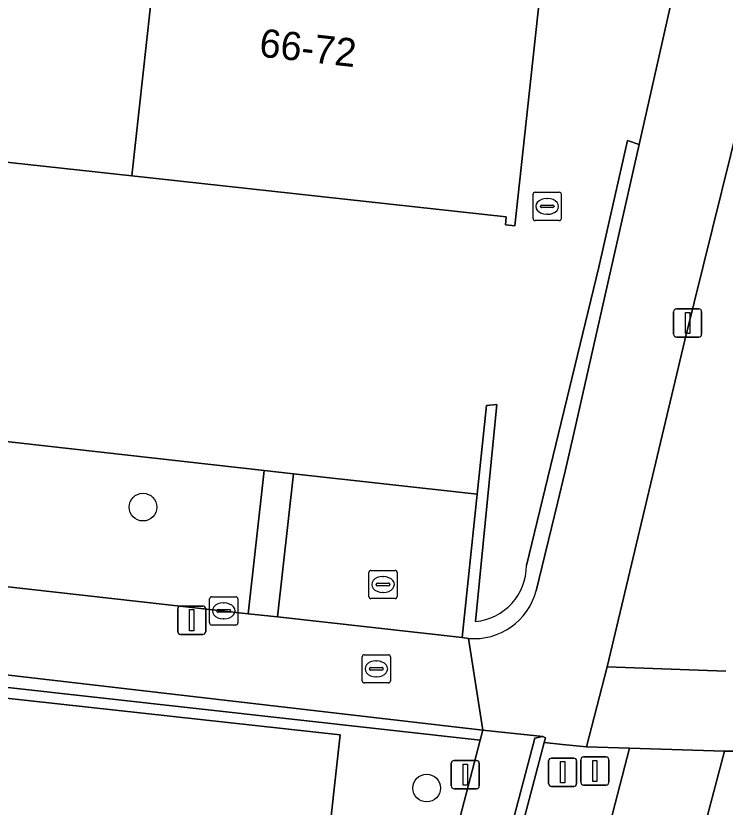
# Model space of a CAD drawing. Extents: x 162026 to 163502, y 387295 to 388169.
# Drawn here: x 162517.32 to 162542.4, y 387613.06 to 387641.04 of the extents above; entities that cross this region are included whole.
import ezdxf

# ---------------------------------------------------------------- set-up
doc = ezdxf.new("R2010")
doc.units = 0
for name, color, linetype in [('IMGEO_Afsluitpaal', 7, 'Continuous'), ('IMGEO_Boom', 7, 'Continuous'), ('IMGEO_Brandkraan', 7, 'Continuous'), ('IMGEO_Erf', 7, 'Continuous'), ('IMGEO_Groenvoorziening', 7, 'Continuous'), ('IMGEO_Haag', 7, 'Continuous'), ('IMGEO_Kolk', 7, 'Continuous'), ('IMGEO_Lichtmast', 7, 'Continuous'), ('IMGEO_Pand', 7, 'Continuous'), ('IMGEO_Pand_nummerreeks', 7, 'Continuous'), ('IMGEO_Parkeervlak_open', 7, 'Continuous'), ('IMGEO_Rioolput', 7, 'Continuous'), ('IMGEO_Voetpad_halfverhard', 7, 'Continuous'), ('IMGEO_Voetpad_open', 7, 'Continuous')]:
    doc.layers.add(name, color=color, linetype=linetype)

msp = doc.modelspace()

# ---------------------------------------------------------------- linework, layer by layer
at = {"layer": 'IMGEO_Afsluitpaal'}
for p, q in [((162536.26, 387614.794), (162537.05, 387614.794)), ((162537.05, 387614.794), (162536.26, 387614.794)), ((162537.398, 387614.839), (162538.188, 387614.839)), ((162538.188, 387614.839), (162537.398, 387614.839)), ((162536.16, 387613.894), (162536.16, 387614.694)), ((162536.16, 387614.694), (162536.16, 387613.894)), ((162537.15, 387614.694), (162537.15, 387613.894)), ((162537.15, 387613.894), (162537.15, 387614.694)), ((162537.298, 387613.939), (162537.298, 387614.739)), ((162537.298, 387614.739), (162537.298, 387613.939)), ((162538.288, 387614.739), (162538.288, 387613.939)), ((162538.288, 387613.939), (162538.288, 387614.739)), ((162537.05, 387613.794), (162536.26, 387613.794)), ((162536.26, 387613.794), (162537.05, 387613.794)), ((162538.188, 387613.839), (162537.398, 387613.839)), ((162537.398, 387613.839), (162538.188, 387613.839))]:
    msp.add_line(p, q, dxfattribs=at)
for points in [[(162536.58, 387614.669), (162536.73, 387614.669), (162536.73, 387613.919), (162536.58, 387613.919), (162536.58, 387614.669)], [(162537.718, 387614.714), (162537.868, 387614.714), (162537.868, 387613.964), (162537.718, 387613.964), (162537.718, 387614.714)]]:
    msp.add_lwpolyline(points, dxfattribs=at)
for centre, start, end in [((162536.26, 387614.694), 90, 180), ((162536.26, 387614.694), 90, 180), ((162537.05, 387614.694), 0, 90), ((162537.05, 387614.694), 360, 90), ((162537.398, 387614.739), 90, 180), ((162537.398, 387614.739), 90, 180), ((162538.188, 387614.739), 0, 90), ((162538.188, 387614.739), 360, 90), ((162537.398, 387613.939), 180, 270), ((162537.398, 387613.939), 180, 270), ((162538.188, 387613.939), 270, 0), ((162538.188, 387613.939), 270, 0), ((162536.26, 387613.894), 180, 270), ((162536.26, 387613.894), 180, 270), ((162537.05, 387613.894), 270, 0), ((162537.05, 387613.894), 270, 0)]:
    msp.add_arc(centre, 0.1, start, end, dxfattribs=at)
at = {"layer": 'IMGEO_Boom'}
for centre in [(162521.816, 387623.668), (162531.847, 387613.734)]:
    msp.add_circle(centre, 0.489, dxfattribs=at)
at = {"layer": 'IMGEO_Brandkraan'}
for p, q in [((162529.641, 387618.45), (162530.493, 387618.45)), ((162529.566, 387617.524), (162529.566, 387618.376)), ((162530.054, 387618.23), (162530.079, 387618.23)), ((162530.567, 387618.376), (162530.567, 387617.524)), ((162529.825, 387617.944), (162529.825, 387617.956)), ((162530.263, 387617.907), (162529.865, 387617.907)), ((162529.868, 387617.993), (162530.266, 387617.993)), ((162530.309, 387617.956), (162530.309, 387617.944)), ((162530.077, 387617.67), (162530.052, 387617.67)), ((162530.493, 387617.45), (162529.641, 387617.45))]:
    msp.add_line(p, q, dxfattribs=at)
for points in [[(162529.641, 387618.45), (162530.493, 387618.45)], [(162529.566, 387617.524), (162529.566, 387618.376)], [(162530.567, 387618.376), (162530.567, 387617.524)], [(162530.493, 387617.45), (162529.641, 387617.45)]]:
    msp.add_lwpolyline(points, dxfattribs=at)
for centre, radius, start, end in [((162529.643, 387618.374), 0.0765, 91.552, 178.448), ((162529.643, 387618.374), 0.0765, 91.552, 178.448), ((162530.491, 387618.374), 0.0765, 1.552, 88.448), ((162530.491, 387618.374), 0.0765, 1.552, 88.448), ((162529.865, 387617.953), 0.0403, 85.8775, 175.7526), ((162529.862, 387617.943), 0.0366, 178.938, 274.7102), ((162530.266, 387617.95), 0.043, 264.8664, 352.4533), ((162530.27, 387617.955), 0.0386, 1.7309, 96.639), ((162529.643, 387617.526), 0.0765, 181.552, 268.448), ((162529.643, 387617.526), 0.0765, 181.552, 268.448), ((162530.491, 387617.526), 0.0765, 271.552, 358.448), ((162530.491, 387617.526), 0.0765, 271.552, 358.448)]:
    msp.add_arc(centre, radius, start, end, dxfattribs=at)
for centre, major_axis, ratio, start_param, end_param in [((162530.053, 387617.95), (-0.387, 0.002), 0.722429, 4.712389, 7.853982), ((162530.078, 387617.95), (-0.39, 0.002), 0.717154, 1.570796, 4.712389)]:
    msp.add_ellipse(centre, major_axis=major_axis, ratio=ratio, start_param=start_param, end_param=end_param, dxfattribs=at)
at = {"layer": 'IMGEO_Erf'}
for points in [[(162493.218, 387648.785), (162488.396, 387629.232), (162492.553, 387628.747), (162492.95, 387628.701), (162498.966, 387628), (162500, 387627.879), (162512.824, 387626.449), (162514.457, 387626.267), (162526.104, 387624.967), (162527.137, 387624.851), (162533.635, 387624.126), (162533.963, 387627.266), (162534.325, 387627.301), (162533.568, 387619.629)], [(162516.656, 387643.948), (162522.106, 387643.353), (162522.141, 387643.667), (162522.325, 387643.647), (162522.51, 387643.627), (162522.472, 387643.285), (162528.024, 387642.679), (162528.131, 387643.655), (162530.358, 387643.412), (162530.248, 387642.404), (162535.521, 387641.828), (162535.553, 387642.122), (162535.885, 387642.086), (162534.959, 387633.61), (162534.631, 387633.646), (162534.663, 387633.936), (162521.423, 387635.382), (162507.893, 387636.86)], [(162538.951, 387636.628), (162539.356, 387636.493), (162540.796, 387642.874)], [(162535.371, 387621.603), (162537.932, 387632.153), (162538.951, 387636.628)]]:
    msp.add_lwpolyline(points, dxfattribs=at)
msp.add_arc((162533.4, 387621.592), 1.971, 274.8771, 0.3074, dxfattribs=at)
at = {"layer": 'IMGEO_Groenvoorziening'}
for points in [[(162543.259, 387621.874), (162546.625, 387635.733), (162543.584, 387640.08), (162540.972, 387629.571), (162538.234, 387618.016), (162542.425, 387617.867)], [(162535.72, 387620.712), (162536.473, 387623.81), (162536.747, 387624.937), (162537.049, 387626.275), (162539.356, 387636.493), (162538.951, 387636.628), (162537.932, 387632.153), (162535.371, 387621.603)], [(162533.568, 387619.629), (162534.325, 387627.301), (162533.963, 387627.266), (162533.635, 387624.126), (162533.104, 387619.053), (162533.324, 387619.028)], [(162485.733, 387619.745), (162484.622, 387615.382), (162485.01, 387615.3), (162485.997, 387619.147), (162486.54, 387620.183), (162487.76, 387620.545), (162500, 387619.183), (162533.737, 387615.429), (162533.828, 387615.777), (162500, 387619.702)], [(162542.722, 387615.042), (162542.55, 387615.042), (162542.379, 387615.043), (162536.202, 387591.682), (162541.075, 387593.824), (162543.885, 387604.461), (162560.534, 387602.953), (162598.893, 387619.385)]]:
    msp.add_lwpolyline(points, dxfattribs=at)
for points in [[(162526.104, 387624.967), (162514.457, 387626.267), (162513.89, 387621.206), (162525.536, 387619.901)], [(162533.635, 387624.126), (162527.137, 387624.851), (162526.57, 387619.785), (162533.104, 387619.053)], [(162533.737, 387615.429), (162500, 387619.183), (162487.76, 387620.545), (162486.54, 387620.183), (162485.997, 387619.147), (162485.01, 387615.3), (162485.44, 387615.209), (162486.612, 387619.739), (162486.783, 387620.056), (162487.07, 387620.199), (162500, 387618.78), (162528.793, 387615.62), (162528.288, 387611.152), (162532.332, 387610.054)], [(162529.541, 387590.792), (162532.267, 387589.952), (162537.49, 387609.232), (162539.016, 387615.147), (162537.498, 387615.198), (162536.655, 387615.281), (162536.005, 387615.344)]]:
    msp.add_lwpolyline(points, close=True, dxfattribs=at)
for centre, radius, start, end in [((162533.4, 387621.592), 1.971, 274.8771, 0.3074), ((162533.525, 387621.289), 2.27, 264.929, 345.273)]:
    msp.add_arc(centre, radius, start, end, dxfattribs=at)
at = {"layer": 'IMGEO_Haag'}
for points in [[(162539.356, 387636.493), (162538.951, 387636.628), (162537.932, 387632.153), (162535.371, 387621.603)], [(162535.72, 387620.712), (162536.473, 387623.81), (162536.747, 387624.937), (162537.049, 387626.275), (162539.356, 387636.493)], [(162533.568, 387619.629), (162534.325, 387627.301), (162533.963, 387627.266), (162533.635, 387624.126), (162533.104, 387619.053), (162533.324, 387619.028)], [(162485.733, 387619.745), (162484.622, 387615.382), (162485.01, 387615.3), (162485.997, 387619.147), (162486.54, 387620.183), (162487.76, 387620.545), (162500, 387619.183), (162533.737, 387615.429), (162533.828, 387615.777), (162500, 387619.702)]]:
    msp.add_lwpolyline(points, dxfattribs=at)
for centre, radius, start, end in [((162533.4, 387621.592), 1.971, 274.8771, 0.3074), ((162533.525, 387621.289), 2.27, 264.929, 345.273)]:
    msp.add_arc(centre, radius, start, end, dxfattribs=at)
at = {"layer": 'IMGEO_Kolk'}
for p, q in [((162524.169, 387619.574), (162524.169, 387620.426)), ((162524.244, 387620.5), (162525.096, 387620.5)), ((162525.17, 387620.426), (162525.17, 387619.574)), ((162524.657, 387620.28), (162524.682, 387620.28)), ((162524.428, 387619.994), (162524.428, 387620.006)), ((162524.866, 387619.957), (162524.468, 387619.957)), ((162524.471, 387620.043), (162524.869, 387620.043)), ((162524.912, 387620.006), (162524.912, 387619.994)), ((162524.68, 387619.72), (162524.655, 387619.72)), ((162525.096, 387619.5), (162524.244, 387619.5))]:
    msp.add_line(p, q, dxfattribs=at)
for points in [[(162524.169, 387619.574), (162524.169, 387620.426)], [(162524.244, 387620.5), (162525.096, 387620.5)], [(162525.17, 387620.426), (162525.17, 387619.574)], [(162525.096, 387619.5), (162524.244, 387619.5)]]:
    msp.add_lwpolyline(points, dxfattribs=at)
for centre, radius, start, end in [((162524.246, 387620.424), 0.0765, 91.552, 178.448), ((162524.246, 387620.424), 0.0765, 91.552, 178.448), ((162525.094, 387620.424), 0.0765, 1.552, 88.448), ((162525.094, 387620.424), 0.0765, 1.552, 88.448), ((162524.468, 387620.003), 0.0403, 85.8775, 175.7526), ((162524.465, 387619.993), 0.0366, 178.938, 274.7102), ((162524.869, 387620), 0.043, 264.8664, 352.4533), ((162524.873, 387620.005), 0.0386, 1.7309, 96.639), ((162524.246, 387619.576), 0.0765, 181.552, 268.448), ((162524.246, 387619.576), 0.0765, 181.552, 268.448), ((162525.094, 387619.576), 0.0765, 271.552, 358.448), ((162525.094, 387619.576), 0.0765, 271.552, 358.448)]:
    msp.add_arc(centre, radius, start, end, dxfattribs=at)
for centre, major_axis, ratio, start_param, end_param in [((162524.656, 387620), (-0.387, 0.002), 0.722429, 4.712389, 7.853982), ((162524.681, 387620), (-0.39, 0.002), 0.717154, 1.570796, 4.712389)]:
    msp.add_ellipse(centre, major_axis=major_axis, ratio=ratio, start_param=start_param, end_param=end_param, dxfattribs=at)
at = {"layer": 'IMGEO_Lichtmast'}
for p, q in [((162540.58, 387629.778), (162540.58, 387630.578)), ((162540.58, 387630.578), (162540.58, 387629.778)), ((162540.68, 387630.678), (162541.47, 387630.678)), ((162541.47, 387630.678), (162540.68, 387630.678)), ((162541.57, 387630.578), (162541.57, 387629.778)), ((162541.57, 387629.778), (162541.57, 387630.578)), ((162541.47, 387629.678), (162540.68, 387629.678)), ((162540.68, 387629.678), (162541.47, 387629.678)), ((162523.044, 387619.269), (162523.044, 387620.069)), ((162523.044, 387620.069), (162523.044, 387619.269)), ((162523.144, 387620.169), (162523.934, 387620.169)), ((162523.934, 387620.169), (162523.144, 387620.169)), ((162524.034, 387620.069), (162524.034, 387619.269)), ((162524.034, 387619.269), (162524.034, 387620.069)), ((162523.934, 387619.169), (162523.144, 387619.169)), ((162523.144, 387619.169), (162523.934, 387619.169)), ((162532.717, 387613.81), (162532.717, 387614.61)), ((162532.717, 387614.61), (162532.717, 387613.81)), ((162532.817, 387614.71), (162533.607, 387614.71)), ((162533.607, 387614.71), (162532.817, 387614.71)), ((162533.707, 387614.61), (162533.707, 387613.81)), ((162533.707, 387613.81), (162533.707, 387614.61)), ((162533.607, 387613.71), (162532.817, 387613.71)), ((162532.817, 387613.71), (162533.607, 387613.71))]:
    msp.add_line(p, q, dxfattribs=at)
for points in [[(162541, 387630.553), (162541.15, 387630.553), (162541.15, 387629.803), (162541, 387629.803), (162541, 387630.553)], [(162523.464, 387620.044), (162523.614, 387620.044), (162523.614, 387619.294), (162523.464, 387619.294), (162523.464, 387620.044)], [(162533.137, 387614.585), (162533.287, 387614.585), (162533.287, 387613.835), (162533.137, 387613.835), (162533.137, 387614.585)]]:
    msp.add_lwpolyline(points, dxfattribs=at)
for centre, start, end in [((162540.68, 387630.578), 90, 180), ((162540.68, 387630.578), 90, 180), ((162541.47, 387630.578), 0, 90), ((162541.47, 387630.578), 360, 90), ((162540.68, 387629.778), 180, 270), ((162540.68, 387629.778), 180, 270), ((162541.47, 387629.778), 270, 0), ((162541.47, 387629.778), 270, 0), ((162523.144, 387620.069), 90, 180), ((162523.144, 387620.069), 90, 180), ((162523.934, 387620.069), 0, 90), ((162523.934, 387620.069), 360, 90), ((162523.144, 387619.269), 180, 270), ((162523.144, 387619.269), 180, 270), ((162523.934, 387619.269), 270, 0), ((162523.934, 387619.269), 270, 0), ((162532.817, 387614.61), 90, 180), ((162532.817, 387614.61), 90, 180), ((162533.607, 387614.61), 0, 90), ((162533.607, 387614.61), 360, 90), ((162532.817, 387613.81), 180, 270), ((162532.817, 387613.81), 180, 270), ((162533.607, 387613.81), 270, 0), ((162533.607, 387613.81), 270, 0)]:
    msp.add_arc(centre, 0.1, start, end, dxfattribs=at)
at = {"layer": 'IMGEO_Pand'}
for points in [[(162522.141, 387643.667), (162522.106, 387643.353), (162516.656, 387643.948), (162516.759, 387644.892), (162514.578, 387645.13), (162514.477, 387644.203), (162508.881, 387644.815), (162508.906, 387645.043), (162508.789, 387645.055), (162507.893, 387636.86), (162521.423, 387635.382), (162522.325, 387643.647)], [(162535.885, 387642.086), (162535.553, 387642.122), (162535.521, 387641.828), (162530.248, 387642.404), (162530.358, 387643.412), (162528.131, 387643.655), (162528.024, 387642.679), (162522.472, 387643.285), (162522.51, 387643.627), (162522.325, 387643.647), (162521.423, 387635.382), (162534.663, 387633.936), (162534.631, 387633.646), (162534.959, 387633.61)]]:
    msp.add_lwpolyline(points, close=True, dxfattribs=at)
at = {"layer": 'IMGEO_Parkeervlak_open'}
msp.add_lwpolyline([(162529.386, 387598.68), (162532.332, 387610.054), (162528.288, 387611.152), (162528.793, 387615.62), (162500, 387618.78), (162487.07, 387620.199), (162486.783, 387620.056), (162486.612, 387619.739), (162485.44, 387615.209), (162485.01, 387615.3), (162484.622, 387615.382), (162484.454, 387614.723), (162483.993, 387612.725), (162483.419, 387610.897), (162483.171, 387609.602), (162484.003, 387609.476), (162478.042, 387586.171), (162500, 387583.699), (162506.982, 387582.913), (162508.598, 387582.75), (162510.434, 387582.843)], dxfattribs=at)
at = {"layer": 'IMGEO_Rioolput'}
for p, q in [((162535.607, 387633.876), (162535.607, 387634.728)), ((162535.682, 387634.802), (162536.534, 387634.802)), ((162536.608, 387634.728), (162536.608, 387633.876)), ((162535.909, 387634.345), (162536.307, 387634.345)), ((162536.095, 387634.582), (162536.12, 387634.582)), ((162535.866, 387634.296), (162535.866, 387634.308)), ((162536.304, 387634.259), (162535.906, 387634.259)), ((162536.35, 387634.308), (162536.35, 387634.296)), ((162536.534, 387633.802), (162535.682, 387633.802)), ((162536.118, 387634.022), (162536.093, 387634.022)), ((162529.802, 387620.506), (162529.802, 387621.358)), ((162529.877, 387621.432), (162530.729, 387621.432)), ((162530.29, 387621.212), (162530.315, 387621.212)), ((162530.803, 387621.358), (162530.803, 387620.506)), ((162530.061, 387620.926), (162530.061, 387620.938)), ((162530.104, 387620.975), (162530.502, 387620.975)), ((162530.545, 387620.938), (162530.545, 387620.926)), ((162530.499, 387620.889), (162530.101, 387620.889)), ((162530.313, 387620.652), (162530.288, 387620.652)), ((162530.729, 387620.432), (162529.877, 387620.432))]:
    msp.add_line(p, q, dxfattribs=at)
for points in [[(162535.607, 387633.876), (162535.607, 387634.728)], [(162535.682, 387634.802), (162536.534, 387634.802)], [(162536.608, 387634.728), (162536.608, 387633.876)], [(162536.534, 387633.802), (162535.682, 387633.802)], [(162529.802, 387620.506), (162529.802, 387621.358)], [(162529.877, 387621.432), (162530.729, 387621.432)], [(162530.803, 387621.358), (162530.803, 387620.506)], [(162530.729, 387620.432), (162529.877, 387620.432)]]:
    msp.add_lwpolyline(points, dxfattribs=at)
for centre, radius, start, end in [((162535.684, 387634.726), 0.0765, 91.552, 178.448), ((162535.684, 387634.726), 0.0765, 91.552, 178.448), ((162536.532, 387634.726), 0.0765, 1.552, 88.448), ((162536.532, 387634.726), 0.0765, 1.552, 88.448), ((162535.906, 387634.305), 0.0403, 85.8775, 175.7526), ((162536.311, 387634.307), 0.0386, 1.7309, 96.639), ((162535.903, 387634.295), 0.0366, 178.938, 274.7102), ((162536.307, 387634.302), 0.043, 264.8664, 352.4533), ((162535.684, 387633.878), 0.0765, 181.552, 268.448), ((162535.684, 387633.878), 0.0765, 181.552, 268.448), ((162536.532, 387633.878), 0.0765, 271.552, 358.448), ((162536.532, 387633.878), 0.0765, 271.552, 358.448), ((162529.879, 387621.356), 0.0765, 91.552, 178.448), ((162529.879, 387621.356), 0.0765, 91.552, 178.448), ((162530.727, 387621.356), 0.0765, 1.552, 88.448), ((162530.727, 387621.356), 0.0765, 1.552, 88.448), ((162530.101, 387620.935), 0.0403, 85.8775, 175.7526), ((162530.098, 387620.925), 0.0366, 178.938, 274.7102), ((162530.502, 387620.932), 0.043, 264.8664, 352.4533), ((162530.506, 387620.937), 0.0386, 1.7309, 96.639), ((162529.879, 387620.508), 0.0765, 181.552, 268.448), ((162529.879, 387620.508), 0.0765, 181.552, 268.448), ((162530.727, 387620.508), 0.0765, 271.552, 358.448), ((162530.727, 387620.508), 0.0765, 271.552, 358.448)]:
    msp.add_arc(centre, radius, start, end, dxfattribs=at)
for centre, major_axis, ratio, start_param, end_param in [((162536.094, 387634.302), (-0.387, 0.002), 0.722429, 4.712389, 7.853982), ((162536.119, 387634.302), (-0.39, 0.002), 0.717154, 1.570796, 4.712389), ((162530.289, 387620.932), (-0.387, 0.002), 0.722429, 4.712389, 7.853982), ((162530.314, 387620.932), (-0.39, 0.002), 0.717154, 1.570796, 4.712389)]:
    msp.add_ellipse(centre, major_axis=major_axis, ratio=ratio, start_param=start_param, end_param=end_param, dxfattribs=at)
at = {"layer": 'IMGEO_Voetpad_halfverhard'}
msp.add_lwpolyline([(162542.425, 387617.867), (162538.234, 387618.016), (162537.498, 387615.198), (162539.016, 387615.147), (162542.379, 387615.043), (162542.55, 387615.042), (162542.722, 387615.042)], dxfattribs=at)
msp.add_lwpolyline([(162539.016, 387615.147), (162537.49, 387609.232), (162532.267, 387589.952), (162536.202, 387591.682), (162542.379, 387615.043)], close=True, dxfattribs=at)
at = {"layer": 'IMGEO_Voetpad_open'}
for points in [[(162533.324, 387619.028), (162533.828, 387615.777), (162535.953, 387615.553), (162536.048, 387615.506), (162536.005, 387615.344), (162536.655, 387615.281), (162537.498, 387615.198), (162538.234, 387618.016), (162540.972, 387629.571), (162543.584, 387640.08), (162551.515, 387671.971)], [(162540.796, 387642.874), (162539.356, 387636.493), (162537.049, 387626.275), (162536.747, 387624.937), (162536.473, 387623.81), (162535.72, 387620.712)], [(162487.724, 387621.127), (162500, 387619.702), (162533.828, 387615.777), (162533.324, 387619.028), (162533.104, 387619.053), (162526.57, 387619.785), (162525.536, 387619.901), (162513.89, 387621.206)], [(162514.525, 387582.127), (162528.461, 387588.194), (162535.674, 387615.505), (162535.953, 387615.553), (162533.828, 387615.777), (162533.737, 387615.429), (162532.332, 387610.054), (162529.386, 387598.68)]]:
    msp.add_lwpolyline(points, dxfattribs=at)
for points in [[(162527.137, 387624.851), (162526.104, 387624.967), (162525.536, 387619.901), (162526.57, 387619.785)], [(162529.541, 387590.792), (162536.005, 387615.344), (162536.048, 387615.506), (162535.953, 387615.553), (162535.674, 387615.505), (162528.461, 387588.194), (162528.399, 387587.961), (162528.853, 387588.181), (162528.908, 387588.389)]]:
    msp.add_lwpolyline(points, close=True, dxfattribs=at)
msp.add_arc((162533.525, 387621.289), 2.27, 264.929, 345.273, dxfattribs=at)

# ---------------------------------------------------------------- texts
at = {"layer": 'IMGEO_Pand_nummerreeks'}
msp.add_text('66-72', height=1, rotation=353.629, dxfattribs=at).set_placement((162525.897, 387639.602))

doc.saveas('drawing.dxf')
